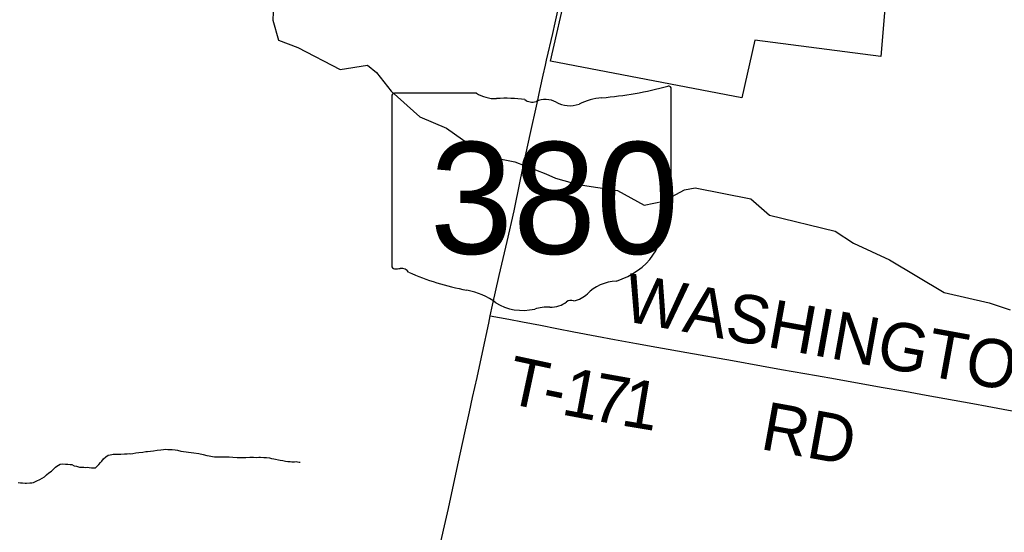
# Model space of a CAD drawing. Extents: x 1410790 to 1770854, y 448063 to 770588.
# Drawn here: x 1561071 to 1567206, y 603957 to 607150 of the extents above; entities that cross this region are included whole.
import ezdxf

# ---------------------------------------------------------------- set-up
doc = ezdxf.new("R2010")
doc.units = 0
for name, color, linetype in [('GM_X_Corporation', 7, 'Continuous'), ('GM_X_Minor_River', 7, 'Continuous'), ('GM_X_State_Location', 7, 'Continuous'), ('GM_X_State_Route', 7, 'Continuous'), ('GM_X_State_Shield', 7, 'Continuous'), ('GM_X_Township_Road', 7, 'Continuous'), ('GM_X_Township_Road_Text', 7, 'Continuous')]:
    doc.layers.add(name, color=color, linetype=linetype)

msp = doc.modelspace()

# ---------------------------------------------------------------- linework, layer by layer
at = {"layer": 'GM_X_Corporation'}
msp.add_lwpolyline([(1566488.9, 607541.5), (1566437.4, 606920.6), (1565650.6, 607022.4), (1565570.8, 606662.7), (1564379.2, 606892.2), (1564479.7, 607338)], dxfattribs=at)
at = {"layer": 'GM_X_Minor_River'}
for points in [[(1562649.8, 607197.4), (1562649, 607147.3), (1562682.9, 607022.3), (1562804.4, 606976.1), (1563068.7, 606839.2), (1563237.6, 606866.4), (1563295, 606821.3), (1563385.2, 606705.5), (1563564.9, 606544), (1563730.1, 606474.9), (1563944, 606322.9), (1564011.7, 606293.6), (1564155.5, 606265.1), (1564348.7, 606189.6), (1564410.4, 606162.4), (1564550.1, 606123.9), (1564796, 606085.6), (1564962.9, 605994.5), (1565081.6, 606020.5), (1565213.1, 606090.4), (1565279.5, 606103.3), (1565627.1, 606033.2), (1565741.7, 605932.9), (1566151, 605833.6), (1566265.9, 605757.4), (1566490.7, 605653.3), (1566830, 605450.9), (1567111.6, 605385.9), (1567241.2, 605343.6)], [(1561062.5, 604266.6), (1561076.5, 604264.5), (1561088.5, 604264.4), (1561104.5, 604264.3), (1561114.5, 604264.2), (1561134.5, 604266), (1561146.5, 604265.9), (1561156.6, 604267.8), (1561178.7, 604277.7), (1561196.7, 604285.5), (1561210.8, 604293.4), (1561224.9, 604303.3), (1561239, 604315.2), (1561253.1, 604327.1), (1561269.2, 604339), (1561279.3, 604348.9), (1561293.4, 604362.8), (1561303.5, 604368.7), (1561323.6, 604380.6), (1561335.6, 604384.5), (1561357.6, 604382.3), (1561371.6, 604382.2), (1561385.6, 604380), (1561395.6, 604380), (1561409.6, 604371.8), (1561425.6, 604369.7), (1561443.5, 604363.5), (1561459.5, 604363.4), (1561471.5, 604363.3), (1561481.5, 604361.2), (1561491.6, 604363.1), (1561503.5, 604361), (1561519.5, 604358.8), (1561533.6, 604358.7), (1561543.6, 604358.6), (1561563.7, 604378.5), (1561573.8, 604392.4), (1561583.9, 604400.3), (1561594, 604414.3), (1561608.2, 604428.2), (1561622.3, 604438.1), (1561634.3, 604440), (1561644.3, 604441.9), (1561654.3, 604443.8), (1561666.3, 604443.7), (1561684.3, 604443.6), (1561702.3, 604443.4), (1561724.4, 604445.2), (1561740.4, 604445.1), (1561754.4, 604447), (1561764.4, 604446.9), (1561776.4, 604448.8), (1561794.5, 604452.6), (1561814.5, 604454.4), (1561838.5, 604456.2), (1561856.6, 604460.1), (1561866.6, 604460), (1561886.6, 604461.8), (1561904.6, 604463.7), (1561928.7, 604469.5), (1561950.7, 604471.3), (1561966.8, 604473.2), (1561980.8, 604475), (1561994.8, 604472.9), (1562020.8, 604472.7), (1562040.8, 604470.5), (1562054.8, 604468.4), (1562074.7, 604462.2), (1562156.7, 604451.5), (1562186.7, 604447.2), (1562214.7, 604440.9), (1562236.6, 604434.7), (1562252.6, 604432.6), (1562272.6, 604428.4), (1562284.6, 604428.3), (1562304.6, 604428.1), (1562328.6, 604427.9), (1562350.7, 604427.7), (1562376.7, 604427.5), (1562398.7, 604425.3), (1562426.7, 604423), (1562456.7, 604422.8), (1562480.7, 604422.6), (1562504.7, 604424.4), (1562528.7, 604424.2), (1562548.8, 604424), (1562560.8, 604425.9), (1562570.8, 604425.8), (1562592.8, 604423.6), (1562608.8, 604423.4), (1562626.8, 604421.3), (1562640.8, 604417.2), (1562654.8, 604415), (1562664.8, 604412.9), (1562682.7, 604408.8), (1562694.7, 604406.7), (1562710.7, 604404.5), (1562726.7, 604400.4), (1562742.7, 604398.2)], [(1562742.7, 604398.2), (1562756.7, 604398.1), (1562766.7, 604396), (1562782.7, 604395.9), (1562792.7, 604397.8), (1562802.7, 604395.7), (1562812.7, 604393.6), (1562818.7, 604393.6)]]:
    msp.add_lwpolyline(points, dxfattribs=at)
at = {"layer": 'GM_X_State_Route'}
for points in [[(1564333.4, 606804.1), (1564346.9, 606865.9), (1564354, 606896.8), (1564392.5, 607062.9), (1564407.7, 607130), (1564447.5, 607307.8), (1564452.7, 607331.6), (1564491.9, 607507.6), (1564551.5, 607776.5), (1564583.8, 607917.1), (1564632.6, 608134.7), (1564637.8, 608158)], [(1563676.3, 603817.2), (1563742.4, 604105), (1563800.4, 604377.8), (1563849.1, 604595.5), (1563873.8, 604707.6), (1563893.3, 604797.3), (1563920.9, 604922.3), (1563954.5, 605076.1), (1563993.9, 605259), (1564003, 605305.2), (1564017.4, 605371.7), (1564059.2, 605557.3), (1564107.4, 605768.1), (1564151.2, 605959.7), (1564190, 606143.2), (1564212.6, 606253.9), (1564251.2, 606434.2), (1564295.2, 606629), (1564314.8, 606718.5), (1564333.4, 606804.1)]]:
    msp.add_lwpolyline(points, dxfattribs=at)
at = {"layer": 'GM_X_State_Shield'}
for p, q in [((1565130.5, 606165.3), (1565130.5, 606718)), ((1563390.3, 606673.6), (1563390.3, 605617)), ((1563917, 606691.8), (1563407.4, 606691.8)), ((1565130.3, 606165.4), (1565130.5, 606165.3))]:
    msp.add_line(p, q, dxfattribs=at)
for centre, major_axis, start_param, end_param in [((1564510.6, 608132.4), (1845.5, 0), 4.814394, 5.042369), ((1565111.2, 606720.3), (19.4, 0), 6.141152, 7.989035), ((1563410.2, 606675.9), (20.2, 0), 1.712693, 3.28349), ((1564038.4, 606814.5), (195.5, 0), 4.042523, 4.731795), ((1564103.2, 606098.6), (702, 0), 1.404758, 1.657858), ((1564262.6, 606681.4), (56.4, 0), 3.836095, 5.185415), ((1564345.4, 606559.2), (117.3, 0), 0.950623, 2.079405), ((1564496.8, 606726.7), (141.1, 0), 4.081561, 5.145723), ((1564746, 606369.1), (371.3, 0), 1.699011, 2.107814), ((1565126, 606124.7), (30, 0), 1.883978, 3.671073), ((1565109.8, 606163.1), (20.7, 0), 5.05454, 6.418171), ((1564935.3, 606054.8), (180, 0), 5.934695, 6.695948), ((1565199.9, 605933.9), (130.9, 0), 2.387724, 3.262537), ((1564614, 605863.6), (461.6, 0), 5.101752, 6.440018), ((1563410.4, 605614.7), (20.3, 0), 3.00124, 4.508301), ((1563413.5, 605722.8), (155.2, 0), 4.665946, 4.897461), ((1563445.2, 605556), (56, 0), 0.519207, 1.627899), ((1564151.8, 606505.4), (1332.7, 0), 4.195997, 4.488961), ((1564808.6, 605320.3), (252.8, 0), 1.647645, 2.488434), ((1563754.5, 605142.3), (417, 0), 0.823519, 1.323587), ((1564488.3, 605514.6), (149.1, 0), 4.937069, 5.64225), ((1564205.5, 605550.8), (264.6, 0), 4.026481, 4.996735), ((1564358.4, 605185.5), (217.4, 0), 1.495662, 1.94098), ((1564377.7, 605471.7), (141, 0), 4.691044, 5.507374), ((1564505.2, 605369.3), (39.7, 0), 1.147584, 2.315152)]:
    msp.add_ellipse(centre, major_axis=major_axis, ratio=0.8, start_param=start_param, end_param=end_param, dxfattribs=at)
at = {"layer": 'GM_X_Township_Road'}
msp.add_lwpolyline([(1564003, 605305.2), (1564119, 605284.2), (1564204.2, 605267.3), (1564315.5, 605247.1), (1564418.4, 605226.3), (1564524.5, 605206.1), (1564666.3, 605179.2), (1564776, 605158.8), (1564914.7, 605133), (1565040.6, 605110.3), (1565111.6, 605097.2), (1565228, 605077.8), (1565511.4, 605026.7), (1565692.5, 604993.9), (1565817.7, 604970.7), (1566035.6, 604933.5), (1566154.3, 604912.8), (1566438, 604862.1), (1566586.5, 604835.6), (1566718.8, 604811.2), (1567009.2, 604759), (1567099.6, 604743.1), (1567354, 604695)], dxfattribs=at)

# ---------------------------------------------------------------- texts
at = {"layer": 'GM_X_State_Location'}
for s in ['s', 'r']:
    msp.add_text(s, height=1, dxfattribs=at).set_placement((1564240.8, 606075.1))
msp.add_text('380', height=1, rotation=0.00001, dxfattribs=at).set_placement((1563887.8, 606002.3))
at = {"layer": 'GM_X_State_Shield'}
msp.add_text('380', height=696.1, dxfattribs=at).set_placement((1563626.5, 605691.5))
at = {"layer": 'GM_X_Township_Road_Text'}
for s, rotation, p in [('WASHINGTON', 349.74021, (1564819.8, 605276.5)), ('T', 347.89327, (1564090.3, 604765.8)), ('1', 349.34973, (1564438.6, 604692.6)), ('7', 349.82141, (1564622.9, 604658)), ('1', 350.61453, (1564809.2, 604624.6)), ('-', 348.53764, (1564313.3, 604718)), ('RD', 349.73902, (1565677.9, 604477.2))]:
    msp.add_text(s, height=300, rotation=rotation, dxfattribs=at).set_placement(p)

doc.saveas('drawing.dxf')
